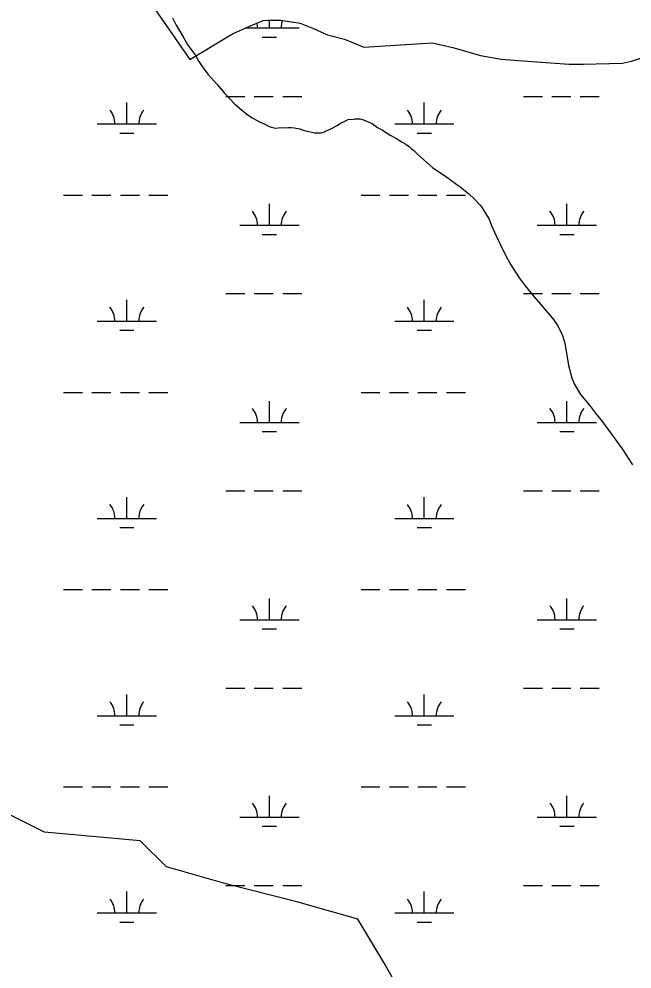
# Model space of a CAD drawing. Extents: x 3177185 to 3215018, y 812988 to 838321.
# Drawn here: x 3189536 to 3190570, y 819242 to 820844 of the extents above; entities that cross this region are included whole.
import ezdxf

# ---------------------------------------------------------------- set-up
doc = ezdxf.new("R2010")
doc.units = 0
for name, color, linetype in [('V-SITE-VEGE', 7, 'Continuous'), ('V-TOPO-SHOR', 7, 'Continuous'), ('V-WETL-SWMP', 7, 'Continuous')]:
    doc.layers.add(name, color=color, linetype=linetype)

msp = doc.modelspace()

# ---------------------------------------------------------------- linework, layer by layer
at = {"layer": 'V-SITE-VEGE'}
for p, q in [((3189794.6, 820845.9), (3189800.8, 820833.9)), ((3189800.8, 820833.9), (3189812.3, 820814.1)), ((3189812.3, 820814.1), (3189820.7, 820800.2)), ((3189820.7, 820800.2), (3189833.7, 820782.2)), ((3189833.7, 820782.2), (3189839, 820772.5)), ((3189839, 820772.5), (3189847.4, 820760)), ((3189847.4, 820760), (3189855, 820750.8)), ((3189855, 820750.8), (3189870.2, 820733.6)), ((3189870.2, 820733.6), (3189882.3, 820719.3)), ((3189882.3, 820719.3), (3189899.8, 820700.7)), ((3189899.8, 820700.7), (3189910.6, 820691.8)), ((3189910.6, 820691.8), (3189920, 820683.9)), ((3189920, 820683.9), (3189929, 820677.8)), ((3189929, 820677.8), (3189942.6, 820670.3)), ((3189942.6, 820670.3), (3189950.3, 820666.9)), ((3189950.3, 820666.9), (3189956.6, 820663.2)), ((3190062.9, 820659.5), (3190072.1, 820664.8)), ((3190072.1, 820664.8), (3190078.1, 820668.8)), ((3190078.1, 820668.8), (3190085.5, 820671.8)), ((3190085.5, 820671.8), (3190091, 820674.5)), ((3190091, 820674.5), (3190099.7, 820675.2)), ((3190099.7, 820675.2), (3190102.9, 820676.1)), ((3190102.9, 820676.1), (3190110.7, 820676)), ((3190110.7, 820676), (3190117, 820674)), ((3190117, 820674), (3190131.5, 820667.8)), ((3190131.5, 820667.8), (3190140.5, 820661.3)), ((3189956.6, 820663.2), (3189961.2, 820661.7)), ((3189961.2, 820661.7), (3189968.9, 820660.2)), ((3189968.9, 820660.2), (3189976.7, 820661)), ((3189976.7, 820661), (3189986.2, 820660.8)), ((3189986.2, 820660.8), (3189990.4, 820661.2)), ((3189990.4, 820661.2), (3189995.4, 820661.1)), ((3189995.4, 820661.1), (3189999.9, 820660.6)), ((3189999.9, 820660.6), (3190009.5, 820659)), ((3190009.5, 820659), (3190016.7, 820656.2)), ((3190016.7, 820656.2), (3190019.9, 820655.7)), ((3190019.9, 820655.7), (3190034, 820652.2)), ((3190034, 820652.2), (3190045.4, 820652)), ((3190045.4, 820652), (3190048.2, 820652.9)), ((3190048.2, 820652.9), (3190062.9, 820659.5)), ((3190140.5, 820661.3), (3190149.1, 820656.6)), ((3190149.1, 820656.6), (3190163.1, 820647.6)), ((3190163.1, 820647.6), (3190171.2, 820643.4)), ((3190171.2, 820643.4), (3190182.1, 820636.4)), ((3190182.1, 820636.4), (3190188.4, 820633.1)), ((3190188.4, 820633.1), (3190193.8, 820629.3)), ((3190193.8, 820629.3), (3190197.4, 820626)), ((3190197.4, 820626), (3190201.9, 820622.3)), ((3190201.9, 820622.3), (3190208.6, 820615.8)), ((3190208.6, 820615.8), (3190223.5, 820602.3)), ((3190223.5, 820602.3), (3190233.4, 820593.9)), ((3190233.4, 820593.9), (3190259.1, 820576.1)), ((3190259.1, 820576.1), (3190274.4, 820564.9)), ((3190274.4, 820564.9), (3190279.3, 820561.6)), ((3190279.3, 820561.6), (3190294.6, 820549.5)), ((3190294.6, 820549.5), (3190303.6, 820541.1)), ((3190303.6, 820541.1), (3190314.8, 820529)), ((3190314.8, 820529), (3190320.6, 820520.3)), ((3190320.6, 820520.3), (3190329, 820506.4)), ((3190329, 820506.4), (3190332.9, 820495.8)), ((3190332.9, 820495.8), (3190340.4, 820478.4)), ((3190340.4, 820478.4), (3190347, 820465.5)), ((3190347, 820465.5), (3190356.7, 820444.8)), ((3190356.7, 820444.8), (3190365.5, 820429.5)), ((3190365.5, 820429.5), (3190379.3, 820407.9)), ((3190379.3, 820407.9), (3190389.6, 820394.4)), ((3190389.6, 820394.4), (3190404.7, 820375.5)), ((3190404.7, 820375.5), (3190415.5, 820363.4)), ((3190415.5, 820363.4), (3190437.4, 820337.4)), ((3190437.4, 820337.4), (3190444.5, 820326.8)), ((3190444.5, 820326.8), (3190452.4, 820310.7)), ((3190452.4, 820310.7), (3190456.3, 820297.4)), ((3190456.3, 820297.4), (3190462.5, 820259.9)), ((3190462.5, 820259.9), (3190468.5, 820238.8)), ((3190468.5, 820238.8), (3190472.4, 820228.7)), ((3190472.4, 820228.7), (3190483.1, 820211.1)), ((3190483.1, 820211.1), (3190492, 820200)), ((3190492, 820200), (3190499.6, 820190.7)), ((3190499.6, 820190.7), (3190508.1, 820179.6)), ((3190508.1, 820179.6), (3190520.2, 820164.8)), ((3190520.2, 820164.8), (3190539.8, 820138)), ((3190539.8, 820138), (3190553.1, 820119.5)), ((3190553.1, 820119.5), (3190570.4, 820092.3))]:
    msp.add_line(p, q, dxfattribs=at)
at = {"layer": 'V-TOPO-SHOR'}
msp.add_lwpolyline([(3190209.8, 819150.1), (3190151.1, 819252.9), (3190107, 819326.2), (3190004.3, 819355.6), (3189886.9, 819384.9), (3189784.2, 819414.3), (3189740.2, 819458.3), (3189578.7, 819473), (3189520, 819502.3)], dxfattribs=at)
at = {"layer": 'V-WETL-SWMP'}
for p, q in [((3189540.8, 821187.4), (3189823.6, 820775.8)), ((3189923.6, 820831.6), (3189947.6, 820841.9)), ((3189947.6, 820841.9), (3189955.3, 820842.5)), ((3189955.3, 820842.5), (3189977.5, 820842.1)), ((3189958, 820829.1), (3189958, 820842.5)), ((3189977.5, 820842.1), (3190009.7, 820837)), ((3189895.7, 820819), (3189923.6, 820831.6)), ((3189918.2, 820829.1), (3190008, 820829.1)), ((3190009.7, 820837), (3190032.6, 820828.1)), ((3190032.6, 820828.1), (3190056.2, 820817.7)), ((3189823.6, 820775.8), (3189895.7, 820819)), ((3189946, 820813.7), (3189970, 820813.7)), ((3190056.2, 820817.7), (3190084.5, 820810.3)), ((3190084.5, 820810.3), (3190117.2, 820796.7)), ((3190117.2, 820796.7), (3190232.5, 820803.9)), ((3190232.5, 820803.9), (3190267.7, 820796.3)), ((3190267.7, 820796.3), (3190314.3, 820782.4)), ((3190314.3, 820782.4), (3190348.8, 820776.5)), ((3190348.8, 820776.5), (3190386.3, 820773.5)), ((3190569.1, 820773.3), (3190605.4, 820785.7)), ((3190386.3, 820773.5), (3190432.3, 820770.4)), ((3190432.3, 820770.4), (3190463.8, 820768.3)), ((3190463.8, 820768.3), (3190487.6, 820767.9)), ((3190487.6, 820767.9), (3190553.6, 820769.8)), ((3190553.6, 820769.8), (3190569.1, 820773.3)), ((3189884.6, 820713.7), (3189916.6, 820713.7)), ((3189932.6, 820713.7), (3189964.6, 820713.7)), ((3189980.6, 820713.7), (3190012.6, 820713.7)), ((3190386.5, 820713.7), (3190418.5, 820713.7)), ((3190434.5, 820713.7), (3190466.5, 820713.7)), ((3190482.5, 820713.7), (3190514.5, 820713.7)), ((3189717.5, 820667.3), (3189717.5, 820703.3)), ((3190219.4, 820667.3), (3190219.4, 820703.3)), ((3189667.5, 820667.3), (3189767.5, 820667.3)), ((3190169.4, 820667.3), (3190269.4, 820667.3)), ((3189705.5, 820651.8), (3189729.5, 820651.8)), ((3190207.4, 820651.8), (3190231.4, 820651.8)), ((3189610.7, 820547.2), (3189642.7, 820547.2)), ((3189658.7, 820547.2), (3189690.7, 820547.2)), ((3189706.7, 820547.2), (3189738.7, 820547.2)), ((3189754.7, 820547.2), (3189786.7, 820547.2)), ((3190112.6, 820547.2), (3190144.6, 820547.2)), ((3190160.6, 820547.2), (3190192.6, 820547.2)), ((3190208.6, 820547.2), (3190240.6, 820547.2)), ((3190256.6, 820547.2), (3190288.6, 820547.2)), ((3189958, 820496.5), (3189958, 820532.5)), ((3190459.9, 820496.5), (3190459.9, 820532.5)), ((3189908, 820496.5), (3190008, 820496.5)), ((3190409.9, 820496.5), (3190509.9, 820496.5)), ((3189946, 820481), (3189970, 820481)), ((3190447.9, 820481), (3190471.9, 820481)), ((3189884.6, 820381), (3189916.6, 820381)), ((3189932.6, 820381), (3189964.6, 820381)), ((3189980.6, 820381), (3190012.6, 820381)), ((3190386.5, 820381), (3190418.5, 820381)), ((3190434.5, 820381), (3190466.5, 820381)), ((3190482.5, 820381), (3190514.5, 820381)), ((3189717.5, 820334.6), (3189717.5, 820370.6)), ((3190219.4, 820334.6), (3190219.4, 820370.6)), ((3189667.5, 820334.6), (3189767.5, 820334.6)), ((3190169.4, 820334.6), (3190269.4, 820334.6)), ((3189705.5, 820319.2), (3189729.5, 820319.2)), ((3190207.4, 820319.2), (3190231.4, 820319.2)), ((3189610.7, 820214.5), (3189642.7, 820214.5)), ((3189658.7, 820214.5), (3189690.7, 820214.5)), ((3189706.7, 820214.5), (3189738.7, 820214.5)), ((3189754.7, 820214.5), (3189786.7, 820214.5)), ((3189958, 820163.8), (3189958, 820199.8)), ((3190112.6, 820214.5), (3190144.6, 820214.5)), ((3190160.6, 820214.5), (3190192.6, 820214.5)), ((3190208.6, 820214.5), (3190240.6, 820214.5)), ((3190256.6, 820214.5), (3190288.6, 820214.5)), ((3190459.9, 820163.8), (3190459.9, 820199.8)), ((3189908, 820163.8), (3190008, 820163.8)), ((3190409.9, 820163.8), (3190509.9, 820163.8)), ((3189946, 820148.4), (3189970, 820148.4)), ((3190447.9, 820148.4), (3190471.9, 820148.4)), ((3189884.6, 820048.4), (3189916.6, 820048.4)), ((3189932.6, 820048.4), (3189964.6, 820048.4)), ((3189980.6, 820048.4), (3190012.6, 820048.4)), ((3190386.5, 820048.4), (3190418.5, 820048.4)), ((3190434.5, 820048.4), (3190466.5, 820048.4)), ((3190482.5, 820048.4), (3190514.5, 820048.4)), ((3189717.5, 820001.9), (3189717.5, 820037.9)), ((3190219.4, 820001.9), (3190219.4, 820037.9)), ((3189667.5, 820001.9), (3189767.5, 820001.9)), ((3190169.4, 820001.9), (3190269.4, 820001.9)), ((3189705.5, 819986.5), (3189729.5, 819986.5)), ((3190207.4, 819986.5), (3190231.4, 819986.5)), ((3189610.7, 819881.9), (3189642.7, 819881.9)), ((3189658.7, 819881.9), (3189690.7, 819881.9)), ((3189706.7, 819881.9), (3189738.7, 819881.9)), ((3189754.7, 819881.9), (3189786.7, 819881.9)), ((3190112.6, 819881.9), (3190144.6, 819881.9)), ((3190160.6, 819881.9), (3190192.6, 819881.9)), ((3190208.6, 819881.9), (3190240.6, 819881.9)), ((3190256.6, 819881.9), (3190288.6, 819881.9)), ((3189958, 819831.1), (3189958, 819867.1)), ((3190459.9, 819831.1), (3190459.9, 819867.1)), ((3189908, 819831.1), (3190008, 819831.1)), ((3190409.9, 819831.1), (3190509.9, 819831.1)), ((3189946, 819815.7), (3189970, 819815.7)), ((3190447.9, 819815.7), (3190471.9, 819815.7)), ((3189717.5, 819669.2), (3189717.5, 819705.2)), ((3189884.6, 819715.7), (3189916.6, 819715.7)), ((3189932.6, 819715.7), (3189964.6, 819715.7)), ((3189980.6, 819715.7), (3190012.6, 819715.7)), ((3190219.4, 819669.2), (3190219.4, 819705.2)), ((3190386.5, 819715.7), (3190418.5, 819715.7)), ((3190434.5, 819715.7), (3190466.5, 819715.7)), ((3190482.5, 819715.7), (3190514.5, 819715.7)), ((3189667.5, 819669.2), (3189767.5, 819669.2)), ((3190169.4, 819669.2), (3190269.4, 819669.2)), ((3189705.5, 819653.8), (3189729.5, 819653.8)), ((3190207.4, 819653.8), (3190231.4, 819653.8)), ((3189610.7, 819549.2), (3189642.7, 819549.2)), ((3189658.7, 819549.2), (3189690.7, 819549.2)), ((3189706.7, 819549.2), (3189738.7, 819549.2)), ((3189754.7, 819549.2), (3189786.7, 819549.2)), ((3190112.6, 819549.2), (3190144.6, 819549.2)), ((3190160.6, 819549.2), (3190192.6, 819549.2)), ((3190208.6, 819549.2), (3190240.6, 819549.2)), ((3190256.6, 819549.2), (3190288.6, 819549.2)), ((3189958, 819498.4), (3189958, 819534.4)), ((3190459.9, 819498.4), (3190459.9, 819534.4)), ((3189908, 819498.4), (3190008, 819498.4)), ((3190409.9, 819498.4), (3190509.9, 819498.4)), ((3189946, 819483), (3189970, 819483)), ((3190447.9, 819483), (3190471.9, 819483)), ((3189884.6, 819383), (3189916.6, 819383)), ((3189932.6, 819383), (3189964.6, 819383)), ((3189980.6, 819383), (3190012.6, 819383)), ((3190386.5, 819383), (3190418.5, 819383)), ((3190434.5, 819383), (3190466.5, 819383)), ((3190482.5, 819383), (3190514.5, 819383)), ((3189717.5, 819336.6), (3189717.5, 819372.6)), ((3190219.4, 819336.6), (3190219.4, 819372.6)), ((3189667.5, 819336.6), (3189767.5, 819336.6)), ((3190169.4, 819336.6), (3190269.4, 819336.6)), ((3189705.5, 819321.1), (3189729.5, 819321.1)), ((3190207.4, 819321.1), (3190231.4, 819321.1))]:
    msp.add_line(p, q, dxfattribs=at)
for centre, start, end in [((3190013.2, 820829.6), 159.8861, 180.7718), ((3189902.8, 820829.6), 359.2282, 12.7766), ((3189662.3, 820667.7), 359.2282, 40.7718), ((3189772.8, 820667.7), 139.2282, 180.7718), ((3190164.2, 820667.7), 359.2282, 40.7718), ((3190274.7, 820667.7), 139.2282, 180.7718), ((3189902.8, 820496.9), 359.2282, 40.7718), ((3190013.2, 820496.9), 139.2282, 180.7718), ((3190404.7, 820496.9), 359.2282, 40.7718), ((3190515.1, 820496.9), 139.2282, 180.7718), ((3189662.3, 820335.1), 359.2282, 40.7718), ((3189772.8, 820335.1), 139.2282, 180.7718), ((3190164.2, 820335.1), 359.2282, 40.7718), ((3190274.7, 820335.1), 139.2282, 180.7718), ((3189902.8, 820164.3), 359.2282, 40.7718), ((3190013.2, 820164.3), 139.2282, 180.7718), ((3190404.7, 820164.3), 359.2282, 40.7718), ((3190515.1, 820164.3), 139.2282, 180.7718), ((3189662.3, 820002.4), 359.2282, 40.7718), ((3189772.8, 820002.4), 139.2282, 180.7718), ((3190164.2, 820002.4), 359.2282, 40.7718), ((3190274.7, 820002.4), 139.2282, 180.7718), ((3189902.8, 819831.6), 359.2282, 40.7718), ((3190013.2, 819831.6), 139.2282, 180.7718), ((3190404.7, 819831.6), 359.2282, 40.7718), ((3190515.1, 819831.6), 139.2282, 180.7718), ((3189662.3, 819669.7), 359.2282, 40.7718), ((3189772.8, 819669.7), 139.2282, 180.7718), ((3190164.2, 819669.7), 359.2282, 40.7718), ((3190274.7, 819669.7), 139.2282, 180.7718), ((3189902.8, 819498.9), 359.2282, 40.7718), ((3190013.2, 819498.9), 139.2282, 180.7718), ((3190404.7, 819498.9), 359.2282, 40.7718), ((3190515.1, 819498.9), 139.2282, 180.7718), ((3189662.3, 819337), 359.2282, 40.7718), ((3189772.8, 819337), 139.2282, 180.7718), ((3190164.2, 819337), 359.2282, 40.7718), ((3190274.7, 819337), 139.2282, 180.7718)]:
    msp.add_arc(centre, 35.2, start, end, dxfattribs=at)

doc.saveas('drawing.dxf')
